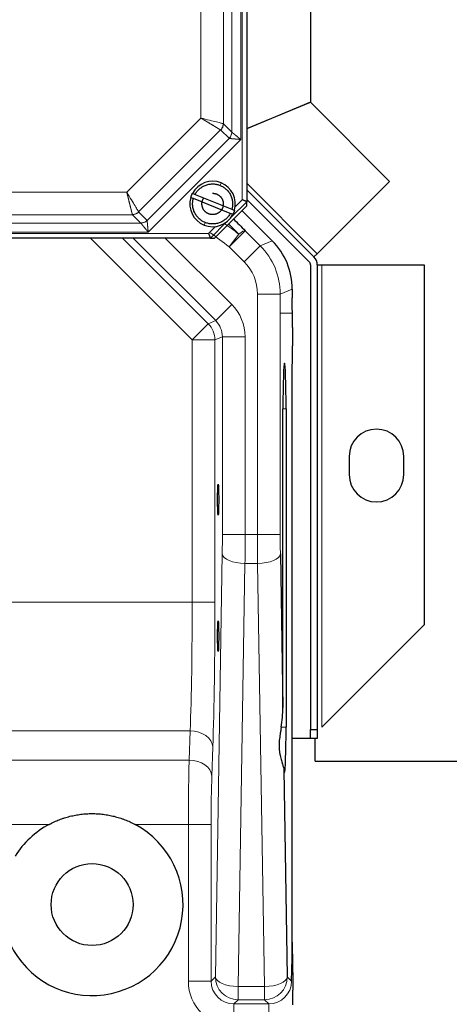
# Model space of a CAD drawing. Header units: inches. Extents: x 0 to 20790, y -12 to 14700.
# Tile 401 of 441: x 13772 to 13866, y 11532 to 11748. Entities that reach past the tile are written whole.
import ezdxf

# ---------------------------------------------------------------- set-up
doc = ezdxf.new("R2010")
doc.units = ezdxf.units.IN
doc.layers.add('1', color=7, linetype='Continuous', true_color=0xffffff)

msp = doc.modelspace()

# ---------------------------------------------------------------- linework, layer by layer
at = {"layer": '1', "color": 110, "linetype": 'Continuous', "lineweight": 13}
for p, q in [((13820.838, 11708.856), (13820.838, 11822.027)), ((13820.515, 11722.104), (13820.515, 11808.779)), ((13818.534, 11807.129), (13818.534, 11723.754)), ((13811.759, 11726.815), (13811.759, 11804.068)), ((13816.711, 11805.306), (13816.711, 11725.577)), ((13795.465, 11710.52), (13811.759, 11726.815)), ((13816.711, 11725.577), (13818.534, 11723.754)), ((13816.089, 11724.209), (13798.071, 11706.191)), ((13817.941, 11722.367), (13816.117, 11724.19)), ((13817.979, 11722.342), (13799.938, 11704.301)), ((13800.176, 11701.765), (13820.515, 11722.104)), ((13815.98, 11712.024), (13816.204, 11712.58)), ((13718.211, 11710.52), (13795.465, 11710.52)), ((13821.838, 11712.477), (13837.313, 11697.002)), ((13819.299, 11707.317), (13820.838, 11708.856)), ((13798.09, 11706.163), (13799.913, 11704.339)), ((13796.703, 11705.569), (13716.974, 11705.569)), ((13798.526, 11703.746), (13796.703, 11705.569)), ((13812.472, 11703.303), (13812.696, 11703.86)), ((13713.501, 11701.765), (13800.176, 11701.765)), ((13798.526, 11703.746), (13715.151, 11703.746)), ((13813.424, 11701.442), (13814.963, 11702.981)), ((13821.481, 11702.062), (13817.947, 11698.529)), ((13821.481, 11702.062), (13824.805, 11698.738)), ((13700.253, 11701.442), (13813.424, 11701.442)), ((13809.848, 11678.077), (13787.483, 11700.441)), ((13794.55, 11700.441), (13813.381, 11681.61)), ((13815.017, 11682.288), (13796.863, 11700.442)), ((13803.93, 11700.442), (13818.551, 11685.821)), ((13820.067, 11701.321), (13817.947, 11698.529)), ((13824.805, 11698.738), (13827.448, 11699.832)), ((13821.272, 11695.204), (13817.947, 11698.529)), ((13821.272, 11695.204), (13824.805, 11698.738)), ((13838.338, 11694.527), (13838.338, 11592.942)), ((13831.838, 11689.232), (13829.196, 11688.138)), ((13824.199, 11688.138), (13829.196, 11688.138)), ((13824.199, 11635.267), (13824.199, 11688.138)), ((13829.196, 11688.138), (13829.196, 11683.942)), ((13818.551, 11685.821), (13815.017, 11682.288)), ((13813.381, 11681.61), (13815.017, 11682.288)), ((13829.196, 11683.942), (13831.865, 11683.942)), ((13829.196, 11683.942), (13829.196, 11635.267)), ((13813.381, 11681.61), (13809.848, 11678.077)), ((13809.848, 11620.427), (13809.848, 11678.077)), ((13814.845, 11678.077), (13809.848, 11678.077)), ((13816.481, 11678.754), (13814.845, 11678.077)), ((13814.845, 11678.077), (13814.845, 11620.427)), ((13816.481, 11635.267), (13816.481, 11678.754)), ((13821.478, 11678.754), (13816.481, 11678.754)), ((13821.478, 11678.754), (13821.478, 11635.267)), ((13830.476, 11662.942), (13829.778, 11662.942)), ((13821.478, 11635.267), (13816.481, 11635.267)), ((13821.478, 11635.267), (13824.199, 11635.267)), ((13824.199, 11635.267), (13829.196, 11635.267)), ((13814.934, 11538.034), (13816.448, 11631.041)), ((13821.445, 11628.928), (13819.931, 11535.921)), ((13824.232, 11628.928), (13821.445, 11628.928)), ((13825.746, 11535.921), (13824.232, 11628.928)), ((13675.829, 11620.427), (13809.848, 11620.427)), ((13814.845, 11620.427), (13809.848, 11620.427)), ((13809.388, 11592.143), (13676.289, 11592.143)), ((13809.163, 11585.716), (13809.388, 11592.143)), ((13830.476, 11592.942), (13829.423, 11592.942)), ((13814.385, 11588.607), (13814.16, 11582.181)), ((13676.513, 11585.716), (13809.163, 11585.716)), ((13778.399, 11571.574), (13676.667, 11571.574)), ((13809.01, 11571.574), (13797.277, 11571.574)), ((13809.01, 11537.107), (13809.01, 11571.574)), ((13814.007, 11571.574), (13809.01, 11571.574)), ((13814.007, 11571.574), (13814.007, 11537.107)), ((13814.007, 11537.107), (13814.934, 11538.034)), ((13830.743, 11538.034), (13831.67, 11537.107)), ((13814.007, 11537.107), (13809.01, 11537.107)), ((13819.931, 11535.921), (13825.746, 11535.921)), ((13819.931, 11535.921), (13819.931, 11533.037)), ((13825.746, 11535.921), (13825.746, 11533.037)), ((13819.931, 11533.037), (13819.004, 11532.11)), ((13825.746, 11533.037), (13819.931, 11533.037)), ((13826.673, 11532.11), (13825.746, 11533.037)), ((13819.004, 11532.11), (13819.004, 11527.113)), ((13819.004, 11532.11), (13826.673, 11532.11)), ((13826.673, 11532.11), (13826.673, 11527.113))]:
    msp.add_line(p, q, dxfattribs=at)
at = {"layer": '1', "color": 2, "linetype": 'Continuous', "lineweight": 25}
for p, q in [((13821.838, 11822.442), (13821.838, 11708.442)), ((13835.838, 11800.442), (13835.838, 11730.317)), ((13821.838, 11724.518), (13835.838, 11730.317)), ((13835.853, 11730.283), (13821.839, 11724.478)), ((13835.853, 11730.283), (13853.223, 11712.912)), ((13817.979, 11722.342), (13817.941, 11722.367)), ((13837.313, 11697.002), (13853.223, 11712.912)), ((13821.838, 11711.063), (13836.606, 11696.295)), ((13818.207, 11705.846), (13810.096, 11709.109)), ((13810.469, 11710.037), (13818.581, 11706.774)), ((13821.838, 11708.442), (13818.338, 11704.942)), ((13821.838, 11707.542), (13821.838, 11708.443)), ((13821.839, 11708.941), (13835.545, 11695.234)), ((13798.071, 11706.191), (13798.09, 11706.163)), ((13814.738, 11700.442), (13821.838, 11707.542)), ((13820.788, 11706.492), (13827.448, 11699.832)), ((13799.913, 11704.339), (13799.938, 11704.301)), ((13817.338, 11703.942), (13813.838, 11700.442)), ((13813.839, 11700.442), (13814.738, 11700.442)), ((13837.313, 11697.002), (13836.606, 11696.295)), ((13835.838, 11694.527), (13835.838, 11592.442)), ((13837.338, 11694.527), (13838.338, 11694.527)), ((13837.338, 11694.527), (13837.338, 11592.442)), ((13838.338, 11694.527), (13860.838, 11694.527)), ((13860.838, 11694.527), (13860.838, 11615.442)), ((13831.838, 11689.232), (13831.838, 11687.333)), ((13831.838, 11545.675), (13831.838, 11670.208)), ((13829.778, 11597.291), (13829.778, 11662.942)), ((13830.476, 11662.942), (13830.476, 11592.942)), ((13844.338, 11652.442), (13844.338, 11648.442)), ((13856.338, 11648.442), (13856.338, 11652.442)), ((13829.228, 11631.041), (13829.778, 11597.291)), ((13838.338, 11592.942), (13860.838, 11615.442)), ((13835.838, 11592.442), (13837.338, 11592.442)), ((13835.838, 11590.442), (13835.838, 11592.442)), ((13837.338, 11592.442), (13837.338, 11590.442)), ((13835.836, 11590.442), (13831.836, 11590.442)), ((13837.338, 11590.442), (13835.838, 11590.442)), ((13836.838, 11585.442), (13836.838, 11590.442)), ((13836.838, 11585.442), (13876.879, 11585.442)), ((13830.001, 11583.622), (13830.743, 11538.034))]:
    msp.add_line(p, q, dxfattribs=at)
msp.add_circle((13787.838, 11553.942), 9, dxfattribs=at)
for centre, radius, start, end in [((13814.338, 11707.942), 5, 68.08544, 152.34627), ((13814.338, 11707.942), 5, 343.82461, 68.08544), ((13814.338, 11707.942), 5, 163.82461, 248.08544), ((13814.338, 11707.942), 5, 248.08544, 332.34627), ((13834.838, 11694.527), 1, 0, 45), ((13834.838, 11694.527), 2.5, 0, 45), ((13850.338, 11652.442), 6, 0, 180), ((13850.338, 11648.442), 6, 180, 0), ((13787.838, 11553.942), 20, 205.61575, 61.83882), ((13787.838, 11553.942), 20, 118.16118, 147.82334)]:
    msp.add_arc(centre, radius, start, end, dxfattribs=at)
at = {"layer": '1', "color": 110, "linetype": 'Continuous', "lineweight": 13}
for centre, major_axis, ratio, start_param, end_param in [((13817.947, 11698.529), (-3.553, -3.518), 0.1369606, 3.1768314, 3.9450179), ((13814.193, 11688.133), (13.861, 5.742), 0.9997619, 5.8907385, 6.6756321), ((13814.193, 11688.133), (-9.245, -3.83), 0.9992864, 2.7491459, 3.5340394), ((13811.472, 11678.749), (-9.245, -3.83), 0.9992864, 2.7491459, 3.5340394), ((13811.472, 11678.749), (4.629, 1.918), 0.9978628, 5.8907385, 6.6756321), ((13809.848, 11678.077), (1.913, -4.619), 0.9992864, 1.1783496, 1.9632431), ((13816.132, 11635.267), (0, 10), 0.0349208, 4.2760567, 4.712389), ((13821.129, 11635.267), (0, 15), 0.0232805, 4.2760567, 4.712389), ((13824.548, 11635.267), (0, 15), 0.0232805, 1.5707963, 2.0071286), ((13829.545, 11635.267), (0, 10), 0.0349208, 1.5707963, 2.0071286), ((13821.445, 11631.041), (4.999, -0.081), 0.4225722, 3.1801086, 4.71927), ((13824.232, 11631.041), (-4.999, -0.081), 0.4225722, 1.5639153, 3.1030767), ((13808.277, 11620.427), (0, 40), 0.0392859, 3.9269908, 4.712389), ((13813.274, 11620.427), (0, 45), 0.0349208, 3.9269908, 4.712389), ((13809.388, 11588.607), (-4.997, 0.174), 0.7068913, 3.190953, 4.7370692), ((13809.534, 11571.574), (0, 20), 0.0261906, 0.7853982, 1.5707963), ((13809.163, 11582.181), (-4.997, 0.174), 0.7068913, 3.190953, 4.7370692), ((13814.531, 11571.574), (0, 15), 0.0349208, 0.7853982, 1.5707963), ((13819.931, 11538.034), (4.999, -0.081), 0.4225722, 3.1801086, 4.71927), ((13819.931, 11538.034), (3.536, -3.536), 0.9987828, 3.9275998, 5.4971782), ((13825.746, 11538.034), (3.536, 3.536), 0.9987828, 3.9275998, 5.4971782), ((13825.746, 11538.034), (-4.999, -0.081), 0.4225722, 1.5639153, 3.1030767), ((13819.016, 11537.119, 0), (7.08, 7.08), 0.9987828, 2.3568035, 3.9263818), ((13819.016, 11537.119), (3.548, 3.548), 0.9963586, 2.3568035, 3.9263818), ((13826.661, 11537.119), (-3.548, 3.548), 0.9963586, 2.3568035, 3.9263818)]:
    msp.add_ellipse(centre, major_axis=major_axis, ratio=ratio, start_param=start_param, end_param=end_param, dxfattribs=at)
at = {"layer": '1', "color": 2, "linetype": 'Continuous', "lineweight": 25}
for centre, major_axis, ratio, start_param, end_param in [((13816.829, 11689.225), (-13.868, -5.744), 0.9992864, 2.7491459, 3.5340394), ((13830.127, 11662.942), (0, 10), 0.0349208, 4.712389, 7.8539816), ((13824.775, 11597.666), (-0.193, 11.831), 0.4225722, 4.2947559, 4.673873), ((13830.127, 11592.942), (0, 10), 0.0349208, 2.7705523, 4.712389)]:
    msp.add_ellipse(centre, major_axis=major_axis, ratio=ratio, start_param=start_param, end_param=end_param, dxfattribs=at)
for centre in [(13815.549, 11642.942), (13815.549, 11612.942)]:
    msp.add_ellipse(centre, major_axis=(0, 3.375), ratio=0.0349208, dxfattribs=at)
at = {"layer": '1', "color": 110, "linetype": 'Continuous', "lineweight": 13}
for points, knots in [([(13816.089, 11724.209), (13816.087, 11724.21), (13816.083, 11724.212), (13816.077, 11724.216), (13816.07, 11724.22), (13816.063, 11724.224), (13816.056, 11724.228), (13816.049, 11724.233), (13816.042, 11724.237), (13816.034, 11724.242), (13816.026, 11724.246), (13816.018, 11724.251), (13816.009, 11724.256), (13816, 11724.261), (13815.991, 11724.267), (13815.982, 11724.272), (13815.972, 11724.278), (13815.962, 11724.284), (13815.952, 11724.29), (13815.941, 11724.296), (13815.931, 11724.302), (13815.92, 11724.309), (13815.908, 11724.316), (13815.897, 11724.322), (13815.885, 11724.329), (13815.873, 11724.337), (13815.86, 11724.344), (13815.847, 11724.352), (13815.834, 11724.359), (13815.821, 11724.367), (13815.807, 11724.375), (13815.793, 11724.384), (13815.779, 11724.392), (13815.764, 11724.401), (13815.75, 11724.41), (13815.734, 11724.419), (13815.719, 11724.428), (13815.703, 11724.437), (13815.687, 11724.447), (13815.671, 11724.457), (13815.654, 11724.467), (13815.637, 11724.477), (13815.62, 11724.487), (13815.602, 11724.498), (13815.585, 11724.509), (13815.566, 11724.52), (13815.548, 11724.531), (13815.529, 11724.542), (13815.51, 11724.554), (13815.491, 11724.565), (13815.471, 11724.577), (13815.451, 11724.589), (13815.431, 11724.602), (13815.41, 11724.614), (13815.389, 11724.627), (13815.368, 11724.64), (13815.347, 11724.653), (13815.325, 11724.666), (13815.303, 11724.679), (13815.28, 11724.693), (13815.258, 11724.707), (13815.235, 11724.721), (13815.211, 11724.735), (13815.188, 11724.749), (13815.164, 11724.763), (13815.14, 11724.778), (13815.115, 11724.793), (13815.091, 11724.808), (13815.066, 11724.823), (13815.04, 11724.839), (13815.015, 11724.854), (13814.989, 11724.87), (13814.963, 11724.886), (13814.937, 11724.902), (13814.91, 11724.918), (13814.883, 11724.934), (13814.856, 11724.951), (13814.828, 11724.967), (13814.801, 11724.984), (13814.773, 11725.001), (13814.744, 11725.018), (13814.716, 11725.035), (13814.687, 11725.053), (13814.658, 11725.07), (13814.629, 11725.088), (13814.6, 11725.105), (13814.535, 11725.144), (13814.434, 11725.205), (13814.29, 11725.291), (13814.139, 11725.382), (13813.979, 11725.479), (13813.81, 11725.58), (13813.634, 11725.686), (13813.449, 11725.797), (13813.312, 11725.88), (13813.226, 11725.932), (13813.193, 11725.952), (13813.16, 11725.972), (13813.125, 11725.992), (13813.09, 11726.013), (13813.054, 11726.035), (13813.018, 11726.057), (13812.98, 11726.08), (13812.942, 11726.103), (13812.902, 11726.126), (13812.862, 11726.151), (13812.821, 11726.175), (13812.779, 11726.2), (13812.736, 11726.226), (13812.693, 11726.252), (13812.648, 11726.279), (13812.603, 11726.306), (13812.557, 11726.334), (13812.509, 11726.363), (13812.461, 11726.392), (13812.413, 11726.421), (13812.363, 11726.451), (13812.312, 11726.482), (13812.261, 11726.513), (13812.208, 11726.544), (13812.155, 11726.576), (13812.101, 11726.609), (13812.046, 11726.642), (13811.99, 11726.676), (13811.934, 11726.71), (13811.876, 11726.744), (13811.818, 11726.779), (13811.779, 11726.803), (13811.759, 11726.815)], [0, 0, 0, 0, 0.0049091, 0.0098455, 0.0148089, 0.0197994, 0.0248167, 0.0298608, 0.0349314, 0.0400284, 0.0451517, 0.0503011, 0.0554765, 0.0606776, 0.0659043, 0.0711565, 0.0764339, 0.0817364, 0.0870638, 0.0924159, 0.0977925, 0.1031934, 0.1086184, 0.1140672, 0.1195397, 0.1250357, 0.1305549, 0.1360971, 0.141662, 0.1472495, 0.1528593, 0.1584912, 0.1641449, 0.1698201, 0.1755166, 0.1812342, 0.1869725, 0.1927314, 0.1985105, 0.2043096, 0.2101284, 0.2159666, 0.2218239, 0.2277001, 0.2335948, 0.2395078, 0.2454387, 0.2513872, 0.2573532, 0.2633361, 0.2693358, 0.2753519, 0.2813841, 0.287432, 0.2934954, 0.299574, 0.3056673, 0.3117751, 0.317897, 0.3240328, 0.330182, 0.3363443, 0.3425194, 0.3487069, 0.3549065, 0.3611179, 0.3673406, 0.3735744, 0.3798189, 0.3860738, 0.3923386, 0.398613, 0.4048967, 0.4111894, 0.4174905, 0.4237999, 0.4301171, 0.4364418, 0.4427736, 0.4491122, 0.4554572, 0.4618082, 0.4681649, 0.4745269, 0.4808939, 0.4872654, 0.4936412, 0.5221468, 0.551487, 0.5816677, 0.6126902, 0.6445523, 0.6772488, 0.7107708, 0.7451056, 0.7507188, 0.7564606, 0.7623316, 0.7683321, 0.7744626, 0.7807236, 0.7871153, 0.7936382, 0.8002927, 0.8070791, 0.8139977, 0.8210488, 0.8282328, 0.8355499, 0.8430004, 0.8505844, 0.8583022, 0.866154, 0.8741398, 0.8822597, 0.8905139, 0.8989024, 0.9074251, 0.916082, 0.9248729, 0.9337978, 0.9428565, 0.9520486, 0.961374, 0.9708323, 0.980423, 0.9901457, 1, 1, 1, 1]), ([(13816.664, 11725.596), (13816.608, 11725.61), (13816.4, 11725.661), (13815.75, 11725.823), (13814.507, 11726.132), (13813.048, 11726.494), (13812.086, 11726.734), (13811.759, 11726.815)], [0, 0, 0, 0, 0.125, 0.325, 0.5799752, 0.8575726, 1, 1, 1, 1]), ([(13816.117, 11724.19), (13816.209, 11724.282), (13816.333, 11724.432), (13816.467, 11724.653), (13816.552, 11724.827), (13816.619, 11725.008), (13816.686, 11725.257), (13816.708, 11725.449), (13816.711, 11725.577)], [0, 0, 0, 0, 0.25, 0.375, 0.5, 0.625, 0.75, 1, 1, 1, 1]), ([(13818.534, 11723.754), (13818.532, 11723.64), (13818.502, 11723.355), (13818.375, 11722.972), (13818.171, 11722.624), (13818.022, 11722.448), (13817.941, 11722.367)], [0, 0, 0, 0, 0.2222222, 0.5555556, 0.7777778, 1, 1, 1, 1]), ([(13818.553, 11723.729), (13818.548, 11723.437), (13818.447, 11722.998), (13818.174, 11722.56), (13818.029, 11722.394), (13817.979, 11722.342)], [0, 0, 0, 0, 0.5714286, 0.8571429, 1, 1, 1, 1]), ([(13818.553, 11723.729), (13818.554, 11723.728), (13818.557, 11723.726), (13818.561, 11723.722), (13818.565, 11723.719), (13818.57, 11723.715), (13818.574, 11723.711), (13818.579, 11723.707), (13818.584, 11723.703), (13818.589, 11723.699), (13818.595, 11723.694), (13818.6, 11723.69), (13818.606, 11723.685), (13818.612, 11723.68), (13818.619, 11723.675), (13818.625, 11723.67), (13818.632, 11723.664), (13818.638, 11723.658), (13818.645, 11723.653), (13818.652, 11723.647), (13818.66, 11723.641), (13818.667, 11723.634), (13818.675, 11723.628), (13818.683, 11723.622), (13818.691, 11723.615), (13818.7, 11723.608), (13818.708, 11723.601), (13818.717, 11723.594), (13818.726, 11723.586), (13818.735, 11723.579), (13818.744, 11723.571), (13818.754, 11723.563), (13818.777, 11723.544), (13818.816, 11723.512), (13818.874, 11723.463), (13818.94, 11723.409), (13818.998, 11723.36), (13819.047, 11723.32), (13819.082, 11723.29), (13819.118, 11723.261), (13819.152, 11723.233), (13819.186, 11723.205), (13819.219, 11723.177), (13819.252, 11723.15), (13819.284, 11723.123), (13819.346, 11723.071), (13819.443, 11722.991), (13819.582, 11722.876), (13819.734, 11722.75), (13819.85, 11722.655), (13819.922, 11722.595), (13819.947, 11722.574), (13819.974, 11722.552), (13820.002, 11722.529), (13820.03, 11722.505), (13820.06, 11722.48), (13820.092, 11722.454), (13820.124, 11722.427), (13820.158, 11722.399), (13820.193, 11722.37), (13820.229, 11722.34), (13820.266, 11722.309), (13820.305, 11722.278), (13820.344, 11722.245), (13820.385, 11722.211), (13820.427, 11722.176), (13820.471, 11722.14), (13820.5, 11722.116), (13820.515, 11722.104)], [0, 0, 0, 0, 0.0060783, 0.0121777, 0.0182981, 0.0244396, 0.0306023, 0.0367862, 0.0429912, 0.0492175, 0.055465, 0.0617337, 0.0680237, 0.0743349, 0.0806673, 0.0870209, 0.0933957, 0.0997918, 0.1062089, 0.1126472, 0.1191066, 0.1255871, 0.1320886, 0.1386112, 0.1451546, 0.1517191, 0.1583044, 0.1649105, 0.1715374, 0.1781851, 0.1848535, 0.1915425, 0.1982522, 0.2329474, 0.2692787, 0.3071904, 0.3466185, 0.3656454, 0.3840458, 0.4018307, 0.4190118, 0.4356009, 0.4516364, 0.4672735, 0.4825267, 0.4973856, 0.5540501, 0.6149629, 0.6801485, 0.7495931, 0.7595843, 0.7700317, 0.7809366, 0.7923003, 0.8041241, 0.8164091, 0.8291563, 0.8423666, 0.8560407, 0.8701792, 0.8847825, 0.8998506, 0.9153836, 0.9313811, 0.9478426, 0.9647671, 0.9821534, 1, 1, 1, 1]), ([(13820.515, 11722.104), (13820.505, 11722.105), (13820.486, 11722.107), (13820.457, 11722.109), (13820.428, 11722.112), (13820.4, 11722.115), (13820.373, 11722.117), (13820.346, 11722.12), (13820.319, 11722.122), (13820.292, 11722.125), (13820.266, 11722.127), (13820.24, 11722.13), (13820.215, 11722.132), (13820.19, 11722.135), (13820.165, 11722.137), (13820.141, 11722.139), (13820.117, 11722.142), (13820.094, 11722.144), (13820.071, 11722.146), (13820.048, 11722.148), (13820.026, 11722.15), (13820.004, 11722.152), (13819.982, 11722.154), (13819.961, 11722.156), (13819.941, 11722.158), (13819.92, 11722.16), (13819.9, 11722.162), (13819.881, 11722.164), (13819.861, 11722.165), (13819.843, 11722.167), (13819.824, 11722.169), (13819.806, 11722.171), (13819.788, 11722.172), (13819.771, 11722.174), (13819.754, 11722.175), (13819.738, 11722.177), (13819.69, 11722.181), (13819.612, 11722.189), (13819.507, 11722.199), (13819.406, 11722.208), (13819.31, 11722.217), (13819.218, 11722.226), (13819.131, 11722.234), (13819.049, 11722.241), (13818.98, 11722.248), (13818.924, 11722.253), (13818.879, 11722.257), (13818.835, 11722.26), (13818.792, 11722.264), (13818.749, 11722.268), (13818.708, 11722.271), (13818.668, 11722.275), (13818.629, 11722.279), (13818.591, 11722.283), (13818.553, 11722.286), (13818.517, 11722.29), (13818.482, 11722.293), (13818.448, 11722.297), (13818.415, 11722.3), (13818.383, 11722.304), (13818.353, 11722.307), (13818.323, 11722.31), (13818.294, 11722.313), (13818.267, 11722.315), (13818.241, 11722.318), (13818.215, 11722.32), (13818.191, 11722.323), (13818.168, 11722.325), (13818.146, 11722.327), (13818.126, 11722.329), (13818.106, 11722.331), (13818.088, 11722.332), (13818.07, 11722.334), (13818.054, 11722.335), (13818.039, 11722.337), (13818.024, 11722.338), (13818.011, 11722.339), (13817.999, 11722.34), (13817.988, 11722.341), (13817.982, 11722.342), (13817.979, 11722.342)], [0, 0, 0, 0, 0.0090604, 0.018007, 0.0268395, 0.0355577, 0.0441615, 0.0526507, 0.0610252, 0.069285, 0.0774299, 0.0854599, 0.0933749, 0.1011749, 0.1088599, 0.1164298, 0.1238848, 0.1312249, 0.13845, 0.1455602, 0.1525557, 0.1594365, 0.1662027, 0.1728544, 0.1793917, 0.1858147, 0.1921236, 0.1983185, 0.2043996, 0.210367, 0.2162209, 0.2219614, 0.2275887, 0.233103, 0.2385046, 0.2437935, 0.24897, 0.284392, 0.3186901, 0.3518605, 0.3839021, 0.4148162, 0.4446071, 0.4732809, 0.5008466, 0.5175969, 0.5340315, 0.5502308, 0.5663189, 0.5822953, 0.598158, 0.6139052, 0.6295347, 0.6450445, 0.6604324, 0.6756964, 0.6908342, 0.7058438, 0.7207231, 0.7354699, 0.7500821, 0.7645579, 0.778895, 0.7930918, 0.8071463, 0.8210568, 0.8348216, 0.8484393, 0.8619083, 0.8752275, 0.8883956, 0.9014116, 0.9142747, 0.9269842, 0.9395396, 0.9519405, 0.9641869, 0.9762787, 0.9882162, 1, 1, 1, 1]), ([(13798.071, 11706.191), (13798.041, 11706.24), (13797.931, 11706.424), (13797.586, 11706.996), (13796.927, 11708.091), (13796.153, 11709.378), (13795.641, 11710.229), (13795.465, 11710.52)], [0, 0, 0, 0, 0.125, 0.325, 0.5792208, 0.8559544, 1, 1, 1, 1]), ([(13796.684, 11705.616), (13796.683, 11705.619), (13796.682, 11705.623), (13796.68, 11705.631), (13796.678, 11705.638), (13796.677, 11705.646), (13796.674, 11705.655), (13796.672, 11705.663), (13796.67, 11705.672), (13796.668, 11705.681), (13796.665, 11705.69), (13796.663, 11705.7), (13796.66, 11705.71), (13796.658, 11705.72), (13796.655, 11705.731), (13796.652, 11705.742), (13796.649, 11705.753), (13796.646, 11705.765), (13796.643, 11705.776), (13796.64, 11705.789), (13796.637, 11705.801), (13796.634, 11705.814), (13796.631, 11705.827), (13796.627, 11705.84), (13796.624, 11705.854), (13796.62, 11705.868), (13796.617, 11705.883), (13796.613, 11705.897), (13796.609, 11705.912), (13796.605, 11705.928), (13796.601, 11705.944), (13796.597, 11705.96), (13796.593, 11705.976), (13796.589, 11705.993), (13796.585, 11706.01), (13796.58, 11706.027), (13796.576, 11706.045), (13796.572, 11706.063), (13796.567, 11706.082), (13796.562, 11706.1), (13796.558, 11706.119), (13796.553, 11706.139), (13796.548, 11706.158), (13796.543, 11706.179), (13796.538, 11706.199), (13796.533, 11706.22), (13796.528, 11706.241), (13796.522, 11706.262), (13796.517, 11706.284), (13796.512, 11706.306), (13796.506, 11706.328), (13796.501, 11706.351), (13796.495, 11706.374), (13796.489, 11706.398), (13796.483, 11706.421), (13796.478, 11706.445), (13796.472, 11706.47), (13796.466, 11706.494), (13796.459, 11706.519), (13796.453, 11706.544), (13796.447, 11706.57), (13796.441, 11706.596), (13796.434, 11706.622), (13796.428, 11706.649), (13796.421, 11706.676), (13796.414, 11706.703), (13796.408, 11706.73), (13796.401, 11706.758), (13796.394, 11706.786), (13796.387, 11706.814), (13796.38, 11706.843), (13796.373, 11706.872), (13796.366, 11706.901), (13796.358, 11706.93), (13796.351, 11706.96), (13796.343, 11706.99), (13796.336, 11707.02), (13796.328, 11707.051), (13796.321, 11707.081), (13796.313, 11707.112), (13796.305, 11707.144), (13796.297, 11707.175), (13796.289, 11707.207), (13796.281, 11707.239), (13796.273, 11707.271), (13796.265, 11707.304), (13796.252, 11707.355), (13796.235, 11707.424), (13796.213, 11707.512), (13796.19, 11707.604), (13796.166, 11707.7), (13796.142, 11707.798), (13796.117, 11707.899), (13796.09, 11708.004), (13796.064, 11708.111), (13796.036, 11708.222), (13796.008, 11708.336), (13795.979, 11708.454), (13795.949, 11708.574), (13795.918, 11708.698), (13795.894, 11708.793), (13795.878, 11708.859), (13795.869, 11708.896), (13795.86, 11708.933), (13795.85, 11708.971), (13795.84, 11709.01), (13795.83, 11709.051), (13795.82, 11709.092), (13795.809, 11709.134), (13795.799, 11709.177), (13795.788, 11709.221), (13795.776, 11709.267), (13795.765, 11709.313), (13795.753, 11709.36), (13795.741, 11709.409), (13795.729, 11709.458), (13795.716, 11709.508), (13795.703, 11709.56), (13795.69, 11709.612), (13795.677, 11709.665), (13795.664, 11709.72), (13795.65, 11709.776), (13795.636, 11709.832), (13795.622, 11709.89), (13795.607, 11709.948), (13795.592, 11710.008), (13795.577, 11710.069), (13795.562, 11710.13), (13795.546, 11710.193), (13795.531, 11710.257), (13795.515, 11710.321), (13795.498, 11710.387), (13795.482, 11710.453), (13795.471, 11710.498), (13795.465, 11710.52)], [0, 0, 0, 0, 0.0050987, 0.0102202, 0.0153643, 0.0205308, 0.0257197, 0.0309307, 0.0361637, 0.0414185, 0.046695, 0.051993, 0.0573123, 0.0626527, 0.0680141, 0.0733962, 0.0787989, 0.084222, 0.0896653, 0.0951286, 0.1006117, 0.1061143, 0.1116363, 0.1171775, 0.1227375, 0.1283163, 0.1339136, 0.1395291, 0.1451626, 0.150814, 0.1564829, 0.1621691, 0.1678723, 0.1735924, 0.1793291, 0.1850821, 0.1908511, 0.196636, 0.2024363, 0.208252, 0.2140827, 0.2199281, 0.225788, 0.2316621, 0.23755, 0.2434517, 0.2493667, 0.2552947, 0.2612356, 0.2671889, 0.2731545, 0.2791319, 0.285121, 0.2911215, 0.2971329, 0.3031551, 0.3091877, 0.3152304, 0.321283, 0.3273451, 0.3334164, 0.3394966, 0.3455854, 0.3516825, 0.3577876, 0.3639003, 0.3700205, 0.3761476, 0.3822815, 0.3884219, 0.3945683, 0.4007206, 0.4068783, 0.4130412, 0.419209, 0.4253813, 0.4315579, 0.4377384, 0.4439225, 0.4501099, 0.4563003, 0.4624934, 0.4686889, 0.4748865, 0.4811054, 0.4873684, 0.4936755, 0.5097484, 0.5261105, 0.5427632, 0.5597074, 0.5769442, 0.5944738, 0.6122965, 0.6304121, 0.6488198, 0.6675189, 0.6865078, 0.7057847, 0.7253474, 0.7451932, 0.7507076, 0.7563569, 0.7621415, 0.7680618, 0.7741183, 0.7803114, 0.7866413, 0.7931086, 0.7997135, 0.8064564, 0.8133376, 0.8203574, 0.8275161, 0.8348139, 0.8422511, 0.8498278, 0.8575443, 0.8654006, 0.8733968, 0.8815331, 0.8898095, 0.8982259, 0.9067823, 0.9154786, 0.9243146, 0.9332902, 0.9424051, 0.9516591, 0.9610517, 0.9705826, 0.9802513, 0.9900573, 1, 1, 1, 1]), ([(13796.684, 11705.616), (13796.854, 11705.619), (13797.195, 11705.668), (13797.673, 11705.866), (13797.949, 11706.072), (13798.071, 11706.191), (13798.071, 11706.191), (13798.071, 11706.191)], [0, 0, 0, 0, 0.3333273, 0.6666613, 0.9999953, 0.9999953, 1, 1, 1, 1]), ([(13796.703, 11705.569), (13796.816, 11705.571), (13797.101, 11705.601), (13797.485, 11705.728), (13797.832, 11705.933), (13798.008, 11706.081), (13798.09, 11706.163)], [0, 0, 0, 0, 0.2222222, 0.5555556, 0.7777778, 1, 1, 1, 1]), ([(13796.703, 11705.569), (13796.702, 11705.571), (13796.7, 11705.574), (13796.698, 11705.578), (13796.695, 11705.583), (13796.693, 11705.588), (13796.691, 11705.593), (13796.689, 11705.599), (13796.687, 11705.605), (13796.686, 11705.61), (13796.685, 11705.614), (13796.684, 11705.616)], [0, 0, 0, 0, 0.1113067, 0.2225657, 0.3337764, 0.4449385, 0.5560513, 0.6671143, 0.7781271, 0.8890892, 1, 1, 1, 1]), ([(13799.913, 11704.339), (13799.751, 11704.177), (13799.418, 11703.94), (13798.924, 11703.778), (13798.64, 11703.748), (13798.526, 11703.746)], [0, 0, 0, 0, 0.4444444, 0.7777778, 1, 1, 1, 1]), ([(13799.938, 11704.301), (13799.728, 11704.098), (13799.346, 11703.86), (13798.843, 11703.743), (13798.624, 11703.728), (13798.551, 11703.727)], [0, 0, 0, 0, 0.5714286, 0.8571429, 1, 1, 1, 1]), ([(13799.938, 11704.301), (13799.938, 11704.3), (13799.939, 11704.296), (13799.939, 11704.291), (13799.939, 11704.285), (13799.94, 11704.279), (13799.941, 11704.273), (13799.941, 11704.267), (13799.942, 11704.26), (13799.942, 11704.253), (13799.943, 11704.245), (13799.943, 11704.237), (13799.944, 11704.229), (13799.945, 11704.221), (13799.946, 11704.212), (13799.946, 11704.204), (13799.947, 11704.194), (13799.948, 11704.185), (13799.949, 11704.175), (13799.95, 11704.165), (13799.951, 11704.154), (13799.952, 11704.143), (13799.953, 11704.132), (13799.954, 11704.121), (13799.955, 11704.109), (13799.956, 11704.097), (13799.957, 11704.085), (13799.958, 11704.072), (13799.959, 11704.059), (13799.961, 11704.046), (13799.962, 11704.032), (13799.963, 11704.018), (13799.965, 11704.004), (13799.966, 11703.989), (13799.968, 11703.974), (13799.969, 11703.959), (13799.971, 11703.943), (13799.972, 11703.928), (13799.974, 11703.911), (13799.976, 11703.895), (13799.977, 11703.878), (13799.979, 11703.861), (13799.981, 11703.844), (13799.983, 11703.826), (13799.984, 11703.808), (13799.986, 11703.79), (13799.988, 11703.771), (13799.99, 11703.752), (13799.992, 11703.733), (13799.994, 11703.714), (13799.996, 11703.694), (13799.998, 11703.674), (13800, 11703.654), (13800.002, 11703.633), (13800.004, 11703.612), (13800.006, 11703.591), (13800.008, 11703.569), (13800.01, 11703.547), (13800.012, 11703.525), (13800.014, 11703.503), (13800.016, 11703.481), (13800.018, 11703.458), (13800.02, 11703.435), (13800.022, 11703.411), (13800.024, 11703.388), (13800.026, 11703.364), (13800.028, 11703.339), (13800.031, 11703.307), (13800.035, 11703.266), (13800.039, 11703.217), (13800.044, 11703.166), (13800.049, 11703.113), (13800.054, 11703.059), (13800.06, 11703.003), (13800.065, 11702.945), (13800.071, 11702.885), (13800.076, 11702.824), (13800.082, 11702.761), (13800.089, 11702.697), (13800.095, 11702.63), (13800.1, 11702.574), (13800.104, 11702.529), (13800.108, 11702.493), (13800.111, 11702.456), (13800.115, 11702.418), (13800.118, 11702.378), (13800.122, 11702.336), (13800.126, 11702.292), (13800.13, 11702.247), (13800.135, 11702.2), (13800.139, 11702.151), (13800.144, 11702.101), (13800.149, 11702.049), (13800.154, 11701.996), (13800.159, 11701.94), (13800.165, 11701.883), (13800.17, 11701.825), (13800.174, 11701.785), (13800.176, 11701.765)], [0, 0, 0, 0, 0.0061541, 0.0123529, 0.0185964, 0.0248848, 0.0312182, 0.0375966, 0.04402, 0.0504884, 0.0570019, 0.0635604, 0.070164, 0.0768124, 0.0835058, 0.090244, 0.0970268, 0.1038543, 0.1107263, 0.1176427, 0.1246032, 0.1316078, 0.1386563, 0.1457484, 0.1528841, 0.160063, 0.1672851, 0.1745499, 0.1818574, 0.1892072, 0.1965992, 0.204033, 0.2115083, 0.219025, 0.2265827, 0.234181, 0.2418198, 0.2494987, 0.2572174, 0.2649756, 0.2727729, 0.2806091, 0.2884838, 0.2963967, 0.3043474, 0.3123357, 0.3203611, 0.3284233, 0.3365221, 0.344657, 0.3528277, 0.3610339, 0.3692753, 0.3775515, 0.3858621, 0.3942069, 0.4025855, 0.4109976, 0.4194428, 0.4279209, 0.4364316, 0.4449744, 0.4535492, 0.4621556, 0.4708106, 0.4795538, 0.4883869, 0.4973102, 0.514327, 0.5317385, 0.5495466, 0.5677527, 0.5863581, 0.6053637, 0.6247702, 0.6445777, 0.6647862, 0.6853952, 0.706404, 0.7278114, 0.7496158, 0.7603954, 0.7716626, 0.783419, 0.7956664, 0.8084062, 0.8216397, 0.8353683, 0.8495929, 0.8643144, 0.8795335, 0.8952507, 0.911466, 0.9281794, 0.9453904, 0.9630983, 0.981302, 1, 1, 1, 1]), ([(13798.551, 11703.727), (13798.55, 11703.728), (13798.549, 11703.73), (13798.546, 11703.732), (13798.543, 11703.735), (13798.54, 11703.737), (13798.537, 11703.739), (13798.534, 11703.742), (13798.53, 11703.744), (13798.527, 11703.745), (13798.526, 11703.746)], [0, 0, 0, 0, 0.1236717, 0.2476798, 0.3720459, 0.4967919, 0.6219391, 0.7475089, 0.8735223, 1, 1, 1, 1]), ([(13800.176, 11701.765), (13800.17, 11701.773), (13800.157, 11701.788), (13800.139, 11701.81), (13800.12, 11701.833), (13800.102, 11701.854), (13800.084, 11701.876), (13800.067, 11701.897), (13800.049, 11701.918), (13800.032, 11701.939), (13800.016, 11701.959), (13799.999, 11701.979), (13799.983, 11701.999), (13799.967, 11702.019), (13799.951, 11702.038), (13799.935, 11702.056), (13799.92, 11702.075), (13799.905, 11702.093), (13799.89, 11702.111), (13799.876, 11702.128), (13799.861, 11702.146), (13799.847, 11702.163), (13799.834, 11702.179), (13799.82, 11702.195), (13799.807, 11702.211), (13799.794, 11702.227), (13799.781, 11702.242), (13799.769, 11702.257), (13799.757, 11702.272), (13799.745, 11702.286), (13799.733, 11702.301), (13799.721, 11702.314), (13799.71, 11702.328), (13799.699, 11702.341), (13799.689, 11702.354), (13799.678, 11702.366), (13799.634, 11702.42), (13799.558, 11702.512), (13799.454, 11702.637), (13799.358, 11702.753), (13799.269, 11702.86), (13799.2, 11702.943), (13799.147, 11703.008), (13799.106, 11703.057), (13799.063, 11703.108), (13799.019, 11703.162), (13798.971, 11703.219), (13798.923, 11703.278), (13798.875, 11703.336), (13798.831, 11703.389), (13798.797, 11703.43), (13798.771, 11703.461), (13798.753, 11703.483), (13798.736, 11703.504), (13798.719, 11703.524), (13798.703, 11703.543), (13798.688, 11703.562), (13798.674, 11703.579), (13798.66, 11703.596), (13798.646, 11703.612), (13798.634, 11703.627), (13798.622, 11703.642), (13798.611, 11703.655), (13798.6, 11703.668), (13798.59, 11703.68), (13798.581, 11703.691), (13798.572, 11703.701), (13798.565, 11703.71), (13798.557, 11703.719), (13798.553, 11703.724), (13798.551, 11703.727)], [0, 0, 0, 0, 0.0091499, 0.018181, 0.0270929, 0.0358854, 0.0445583, 0.0531116, 0.0615449, 0.0698583, 0.0780515, 0.0861246, 0.0940774, 0.10191, 0.1096221, 0.117214, 0.1246855, 0.1320367, 0.1392675, 0.1463782, 0.1533686, 0.1602389, 0.1669892, 0.1736196, 0.1801301, 0.1865209, 0.1927921, 0.1989438, 0.2049762, 0.2108895, 0.2166837, 0.2223591, 0.2279158, 0.233354, 0.2386738, 0.2438756, 0.2489593, 0.3051512, 0.3584363, 0.4088067, 0.4562718, 0.5008575, 0.5227777, 0.5460926, 0.5708336, 0.5973725, 0.625811, 0.6585626, 0.6903111, 0.7210173, 0.750645, 0.7648266, 0.7788963, 0.7928529, 0.8066952, 0.820422, 0.8340322, 0.8475247, 0.8608987, 0.8741531, 0.8872873, 0.9003003, 0.9131918, 0.9259611, 0.9386078, 0.9511318, 0.9635329, 0.9758112, 0.9879667, 1, 1, 1, 1])]:
    msp.add_open_spline(points, degree=3, knots=knots, dxfattribs=at)
for points in [[(13816.089, 11724.209), (13816.208, 11724.331), (13816.414, 11724.607), (13816.612, 11725.085), (13816.661, 11725.425), (13816.664, 11725.596)], [(13816.117, 11724.19), (13816.109, 11724.198), (13816.1, 11724.204), (13816.089, 11724.209)], [(13816.87, 11703.738), (13817.936, 11702.932), (13819.001, 11702.127), (13820.067, 11701.321)], [(13820.067, 11701.321), (13819.328, 11702.065), (13818.589, 11702.809), (13817.85, 11703.553)], [(13817.947, 11698.529), (13816.596, 11699.555), (13815.244, 11700.58), (13813.892, 11701.606)]]:
    msp.add_open_spline(points, degree=3, dxfattribs=at)
at = {"layer": '1', "color": 2, "linetype": 'Continuous', "lineweight": 25}
for points, degree in [([(13816.711, 11725.577), (13816.698, 11725.585), (13816.682, 11725.591), (13816.664, 11725.596)], 3), ([(13818.534, 11723.754), (13818.539, 11723.743), (13818.546, 11723.735), (13818.553, 11723.729)], 3), ([(13809.536, 11709.334), (13809.583, 11709.495), (13809.637, 11709.653), (13809.7, 11709.808)], 3), ([(13809.7, 11709.808), (13809.762, 11709.963), (13809.832, 11710.114), (13809.909, 11710.262)], 3), ([(13814.338, 11710.292), (13814.79, 11710.291), (13815.672, 11709.928), (13816.327, 11709.279), (13816.689, 11708.404), (13816.688, 11707.482), (13816.326, 11706.606), (13815.675, 11705.955), (13814.8, 11705.592), (13814.338, 11705.592)], 2), ([(13818.977, 11706.076), (13818.915, 11705.921), (13818.845, 11705.769), (13818.767, 11705.621)], 3), ([(13819.14, 11706.549), (13819.094, 11706.388), (13819.039, 11706.23), (13818.977, 11706.076)], 3), ([(13818.932, 11704.635), (13819.782, 11703.777), (13820.631, 11702.92), (13821.481, 11702.062)], 3), ([(13813.838, 11700.442), (13699.838, 11700.442)], 1)]:
    msp.add_open_spline(points, degree=degree, dxfattribs=at)
for points, weights in [([(13810.469, 11710.037), (13812.339, 11713.489), (13815.98, 11712.024)], [0.957499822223, 0.730173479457, 1]), ([(13815.98, 11712.024), (13819.622, 11710.559), (13818.581, 11706.774)], [1, 0.730173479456, 0.957499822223]), ([(13812.696, 11703.86), (13809.054, 11705.325), (13810.096, 11709.109)], [1, 0.730173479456, 0.957499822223]), ([(13818.207, 11705.846), (13816.338, 11702.394), (13812.696, 11703.86)], [0.957499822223, 0.730173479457, 1])]:
    msp.add_rational_spline(points, weights, degree=2, dxfattribs=at)
for points, degree, knots in [([(13810.096, 11709.109), (13810.006, 11709.146), (13809.819, 11709.221), (13809.632, 11709.296), (13809.536, 11709.334)], 3, [0, 0, 0, 0, 0.4843967, 1, 1, 1, 1]), ([(13809.909, 11710.262), (13810.006, 11710.224), (13810.192, 11710.148), (13810.379, 11710.073), (13810.469, 11710.037)], 3, [0, 0, 0, 0, 0.5156033, 1, 1, 1, 1]), ([(13814.338, 11705.592), (13813.877, 11705.592), (13813.003, 11705.954), (13812.352, 11706.605), (13811.989, 11707.48), (13811.987, 11708.402), (13812.263, 11709.071), (13812.4, 11709.271)], 2, [0, 0, 0, 0.1809013, 0.3618027, 0.542704, 0.7236054, 0.9045067, 1, 1, 1]), ([(13821.838, 11708.442), (13821.836, 11708.442), (13821.835, 11708.443), (13821.834, 11708.443), (13821.832, 11708.444), (13821.83, 11708.444), (13821.828, 11708.445), (13821.826, 11708.446), (13821.823, 11708.447), (13821.82, 11708.448), (13821.816, 11708.45), (13821.813, 11708.451), (13821.809, 11708.453), (13821.805, 11708.454), (13821.8, 11708.456), (13821.795, 11708.458), (13821.79, 11708.46), (13821.785, 11708.462), (13821.779, 11708.465), (13821.773, 11708.467), (13821.767, 11708.47), (13821.76, 11708.473), (13821.753, 11708.475), (13821.746, 11708.478), (13821.739, 11708.482), (13821.731, 11708.485), (13821.723, 11708.488), (13821.714, 11708.492), (13821.706, 11708.495), (13821.697, 11708.499), (13821.688, 11708.503), (13821.678, 11708.507), (13821.668, 11708.511), (13821.658, 11708.516), (13821.648, 11708.52), (13821.637, 11708.525), (13821.626, 11708.529), (13821.615, 11708.534), (13821.603, 11708.539), (13821.592, 11708.544), (13821.58, 11708.549), (13821.568, 11708.554), (13821.555, 11708.559), (13821.526, 11708.571), (13821.475, 11708.592), (13821.399, 11708.623), (13821.314, 11708.659), (13821.246, 11708.687), (13821.203, 11708.705), (13821.186, 11708.712), (13821.169, 11708.719), (13821.15, 11708.727), (13821.13, 11708.735), (13821.109, 11708.743), (13821.087, 11708.753), (13821.064, 11708.762), (13821.039, 11708.772), (13821.014, 11708.783), (13820.987, 11708.794), (13820.96, 11708.805), (13820.931, 11708.817), (13820.901, 11708.83), (13820.87, 11708.843), (13820.849, 11708.851), (13820.838, 11708.856)], 3, [0, 0, 0, 0, 0.0472002, 0.0568721, 0.0666195, 0.0764413, 0.0863366, 0.0963042, 0.106343, 0.1164518, 0.1266294, 0.1368744, 0.1471854, 0.1575611, 0.1679999, 0.1785002, 0.1890606, 0.1996793, 0.2103547, 0.2210851, 0.2318686, 0.2427036, 0.253588, 0.2645202, 0.2754981, 0.2865198, 0.2975834, 0.3086869, 0.3198283, 0.3310056, 0.3422167, 0.3534597, 0.3647325, 0.3760331, 0.3873593, 0.3987093, 0.4100809, 0.4214721, 0.432881, 0.4443056, 0.4557438, 0.4671938, 0.4786536, 0.4901259, 0.5472639, 0.6083777, 0.6734667, 0.7424562, 0.7534877, 0.7651836, 0.7775479, 0.7905842, 0.8042958, 0.8186854, 0.8337556, 0.8495079, 0.8659433, 0.883062, 0.9008633, 0.9193452, 0.9385048, 0.9583379, 0.9788387, 1, 1, 1, 1]), ([(13818.581, 11706.774), (13818.671, 11706.738), (13818.858, 11706.662), (13819.044, 11706.587), (13819.14, 11706.549)], 3, [0, 0, 0, 0, 0.4843967, 1, 1, 1, 1]), ([(13818.767, 11705.621), (13818.671, 11705.66), (13818.484, 11705.735), (13818.298, 11705.81), (13818.207, 11705.846)], 3, [0, 0, 0, 0, 0.5156033, 1, 1, 1, 1]), ([(13813.424, 11701.442), (13813.426, 11701.437), (13813.43, 11701.427), (13813.436, 11701.412), (13813.442, 11701.398), (13813.448, 11701.384), (13813.454, 11701.37), (13813.46, 11701.356), (13813.465, 11701.343), (13813.471, 11701.329), (13813.476, 11701.316), (13813.481, 11701.304), (13813.487, 11701.291), (13813.492, 11701.279), (13813.497, 11701.267), (13813.502, 11701.255), (13813.507, 11701.243), (13813.511, 11701.232), (13813.516, 11701.221), (13813.52, 11701.21), (13813.525, 11701.199), (13813.529, 11701.189), (13813.533, 11701.179), (13813.537, 11701.169), (13813.541, 11701.159), (13813.545, 11701.15), (13813.549, 11701.141), (13813.553, 11701.132), (13813.556, 11701.123), (13813.56, 11701.114), (13813.563, 11701.106), (13813.567, 11701.098), (13813.57, 11701.09), (13813.573, 11701.082), (13813.576, 11701.075), (13813.579, 11701.068), (13813.592, 11701.037), (13813.613, 11700.984), (13813.643, 11700.913), (13813.67, 11700.849), (13813.694, 11700.79), (13813.712, 11700.746), (13813.726, 11700.713), (13813.735, 11700.69), (13813.745, 11700.668), (13813.754, 11700.646), (13813.762, 11700.626), (13813.771, 11700.607), (13813.778, 11700.588), (13813.786, 11700.571), (13813.793, 11700.555), (13813.799, 11700.54), (13813.805, 11700.526), (13813.81, 11700.513), (13813.815, 11700.501), (13813.819, 11700.49), (13813.823, 11700.481), (13813.827, 11700.472), (13813.83, 11700.465), (13813.832, 11700.459), (13813.834, 11700.453), (13813.836, 11700.449), (13813.837, 11700.446), (13813.838, 11700.443), (13813.838, 11700.442), (13813.838, 11700.442), (13813.838, 11700.442)], 3, [0, 0, 0, 0, 0.0098379, 0.0195356, 0.0290922, 0.0385069, 0.0477792, 0.0569083, 0.0658938, 0.0747352, 0.083432, 0.0919838, 0.1003905, 0.1086517, 0.1167672, 0.124737, 0.1325608, 0.1402387, 0.1477706, 0.1551566, 0.1623967, 0.1694911, 0.1764398, 0.1832431, 0.1899011, 0.1964141, 0.2027822, 0.2090059, 0.2150853, 0.2210208, 0.2268127, 0.2324614, 0.2379672, 0.2433304, 0.2485516, 0.253631, 0.258569, 0.3142317, 0.3674363, 0.4181306, 0.466294, 0.5119346, 0.5339942, 0.5560138, 0.5779844, 0.599892, 0.6217226, 0.6434617, 0.6650951, 0.6866083, 0.7079871, 0.7292173, 0.750285, 0.7711769, 0.7918797, 0.8123808, 0.8326682, 0.8527304, 0.8725566, 0.8921367, 0.9114614, 0.9305222, 0.9493114, 0.9678222, 0.9860485, 1, 1, 1, 1]), ([(13831.865, 11683.942), (13831.857, 11684.478), (13831.85, 11685.027), (13831.845, 11685.735), (13831.844, 11685.877), (13831.842, 11686.093), (13831.842, 11686.165), (13831.841, 11686.31), (13831.841, 11686.382), (13831.839, 11686.746), (13831.838, 11687.039), (13831.838, 11687.333)], 3, [0, 0, 0, 0, 0.5, 0.5, 0.625, 0.625, 0.6875, 0.6875, 0.75, 0.75, 1, 1, 1, 1]), ([(13831.838, 11670.208), (13831.838, 11670.527), (13831.839, 11670.841), (13831.842, 11671.465), (13831.844, 11671.773), (13831.848, 11672.231), (13831.85, 11672.421), (13831.852, 11672.61), (13831.853, 11672.686), (13831.853, 11672.723), (13831.855, 11672.836), (13831.859, 11673.21), (13831.865, 11673.573), (13831.874, 11674.145), (13831.879, 11674.425), (13831.887, 11674.84), (13831.89, 11674.977), (13831.895, 11675.25), (13831.898, 11675.385), (13831.904, 11675.656), (13831.907, 11675.79), (13831.913, 11676.059), (13831.916, 11676.193), (13831.921, 11676.461), (13831.924, 11676.595), (13831.929, 11676.798), (13831.93, 11676.866), (13831.933, 11677.003), (13831.934, 11677.071), (13831.938, 11677.278), (13831.941, 11677.417), (13831.945, 11677.631), (13831.946, 11677.703), (13831.948, 11677.848), (13831.949, 11677.922), (13831.95, 11678.035), (13831.951, 11678.072), (13831.951, 11678.149), (13831.952, 11678.187), (13831.953, 11678.302), (13831.953, 11678.379), (13831.954, 11678.534), (13831.954, 11678.613), (13831.955, 11678.731), (13831.955, 11678.771), (13831.955, 11678.83), (13831.955, 11678.85), (13831.954, 11678.89), (13831.954, 11678.91), (13831.954, 11679.088), (13831.953, 11679.243), (13831.951, 11679.433), (13831.951, 11679.471), (13831.95, 11679.546), (13831.949, 11679.584), (13831.948, 11679.696), (13831.947, 11679.769), (13831.945, 11679.913), (13831.943, 11679.984), (13831.941, 11680.125), (13831.94, 11680.195), (13831.936, 11680.402), (13831.933, 11680.538), (13831.928, 11680.808), (13831.925, 11680.941), (13831.919, 11681.208), (13831.916, 11681.341), (13831.91, 11681.607), (13831.907, 11681.74), (13831.901, 11682.007), (13831.899, 11682.141), (13831.89, 11682.545), (13831.885, 11682.818), (13831.875, 11683.372), (13831.87, 11683.654), (13831.865, 11683.942)], 3, [0, 0, 0, 0, 0.0625, 0.0625, 0.125, 0.125, 0.15625, 0.1640625, 0.1640625, 0.171875, 0.171875, 0.1875, 0.25, 0.25, 0.3125, 0.3125, 0.34375, 0.34375, 0.375, 0.375, 0.40625, 0.40625, 0.4375, 0.4375, 0.46875, 0.46875, 0.484375, 0.484375, 0.5, 0.5, 0.53125, 0.53125, 0.546875, 0.546875, 0.5625, 0.5625, 0.5703125, 0.5703125, 0.578125, 0.578125, 0.59375, 0.59375, 0.609375, 0.609375, 0.6171875, 0.6171875, 0.6210938, 0.6210938, 0.625, 0.625, 0.65625, 0.65625, 0.6640625, 0.6640625, 0.671875, 0.671875, 0.6875, 0.6875, 0.703125, 0.703125, 0.71875, 0.71875, 0.75, 0.75, 0.78125, 0.78125, 0.8125, 0.8125, 0.84375, 0.84375, 0.875, 0.875, 0.9375, 0.9375, 1, 1, 1, 1]), ([(13829.423, 11592.942), (13829.38, 11592.691), (13829.337, 11592.442), (13829.253, 11591.946), (13829.213, 11591.7), (13829.138, 11591.209), (13829.103, 11590.965), (13829.042, 11590.478), (13829.016, 11590.236), (13828.991, 11589.934), (13828.987, 11589.874), (13828.978, 11589.753), (13828.974, 11589.693), (13828.964, 11589.513), (13828.958, 11589.394), (13828.947, 11589.042), (13828.947, 11588.812), (13828.959, 11588.361), (13828.972, 11588.14), (13829.011, 11587.709), (13829.037, 11587.498), (13829.084, 11587.188), (13829.101, 11587.086), (13829.128, 11586.935), (13829.138, 11586.884), (13829.157, 11586.785), (13829.167, 11586.735), (13829.218, 11586.491), (13829.262, 11586.303), (13829.355, 11585.94), (13829.404, 11585.765), (13829.502, 11585.429), (13829.551, 11585.268), (13829.612, 11585.074), (13829.624, 11585.036), (13829.648, 11584.96), (13829.659, 11584.923), (13829.695, 11584.812), (13829.717, 11584.74), (13829.783, 11584.53), (13829.824, 11584.397), (13829.896, 11584.149), (13829.927, 11584.032), (13829.975, 11583.815), (13829.992, 11583.715), (13830.001, 11583.622)], 3, [0, 0, 0, 0, 0.0625, 0.0625, 0.125, 0.125, 0.1875, 0.1875, 0.25, 0.25, 0.265625, 0.265625, 0.28125, 0.28125, 0.3125, 0.3125, 0.375, 0.375, 0.4375, 0.4375, 0.5, 0.5, 0.53125, 0.53125, 0.546875, 0.546875, 0.5625, 0.5625, 0.625, 0.625, 0.6875, 0.6875, 0.75, 0.75, 0.765625, 0.765625, 0.78125, 0.78125, 0.8125, 0.8125, 0.875, 0.875, 0.9375, 0.9375, 1, 1, 1, 1]), ([(13778.399, 11571.574), (13778.76, 11571.767), (13779.126, 11571.949), (13779.87, 11572.29), (13780.247, 11572.45), (13780.822, 11572.672), (13781.016, 11572.743), (13781.308, 11572.846), (13781.405, 11572.879), (13781.601, 11572.944), (13782.092, 11573.104), (13782.585, 11573.244), (13783.379, 11573.442), (13784.177, 11573.616), (13785.385, 11573.803), (13786.199, 11573.879), (13787.017, 11573.929), (13787.428, 11573.942), (13787.945, 11573.942), (13788.048, 11573.941), (13788.254, 11573.938), (13788.563, 11573.93), (13788.871, 11573.916), (13789.485, 11573.878), (13790.299, 11573.802), (13791.507, 11573.615), (13792.304, 11573.441), (13793.096, 11573.242), (13793.49, 11573.131), (13794.078, 11572.944), (13794.274, 11572.879), (13794.566, 11572.776), (13794.663, 11572.741), (13794.857, 11572.67), (13795.338, 11572.488), (13795.81, 11572.289), (13796.553, 11571.948), (13796.918, 11571.766), (13797.277, 11571.574)], 3, [0, 0, 0, 0, 0.0625, 0.0625, 0.125, 0.125, 0.15625, 0.15625, 0.171875, 0.171875, 0.1875, 0.25, 0.25, 0.3125, 0.375, 0.4375, 0.4375, 0.5, 0.5, 0.515625, 0.515625, 0.53125, 0.5625, 0.5625, 0.625, 0.6875, 0.75, 0.75, 0.8125, 0.8125, 0.84375, 0.84375, 0.859375, 0.859375, 0.875, 0.9375, 0.9375, 1, 1, 1, 1]), ([(13831.67, 11537.107), (13831.671, 11537.126), (13831.671, 11537.144), (13831.672, 11537.182), (13831.674, 11537.238), (13831.679, 11537.368), (13831.688, 11537.631), (13831.696, 11537.857), (13831.711, 11538.312), (13831.721, 11538.62), (13831.741, 11539.251), (13831.75, 11539.574), (13831.761, 11539.991), (13831.764, 11540.076), (13831.768, 11540.245), (13831.774, 11540.501), (13831.781, 11540.762), (13831.793, 11541.292), (13831.8, 11541.655), (13831.81, 11542.217), (13831.813, 11542.408), (13831.817, 11542.699), (13831.819, 11542.846), (13831.821, 11542.995), (13831.822, 11543.094), (13831.823, 11543.144), (13831.826, 11543.396), (13831.828, 11543.598), (13831.832, 11544.005), (13831.833, 11544.211), (13831.836, 11544.624), (13831.837, 11544.832), (13831.838, 11545.251), (13831.838, 11545.462), (13831.838, 11545.675)], 3, [0, 0, 0, 0, 0.0078125, 0.0078125, 0.015625, 0.03125, 0.0625, 0.125, 0.125, 0.25, 0.25, 0.375, 0.375, 0.40625, 0.40625, 0.4375, 0.5, 0.5, 0.625, 0.625, 0.6875, 0.6875, 0.71875, 0.734375, 0.734375, 0.75, 0.75, 0.8125, 0.8125, 0.875, 0.875, 0.9375, 0.9375, 1, 1, 1, 1]), ([(13831.838, 11545.675), (13831.838, 11545.357), (13831.839, 11545.042), (13831.842, 11544.418), (13831.844, 11544.11), (13831.848, 11543.652), (13831.85, 11543.462), (13831.852, 11543.273), (13831.853, 11543.198), (13831.853, 11543.16), (13831.855, 11543.047), (13831.859, 11542.673), (13831.865, 11542.31), (13831.874, 11541.739), (13831.879, 11541.458), (13831.887, 11541.044), (13831.89, 11540.906), (13831.895, 11540.633), (13831.898, 11540.498), (13831.904, 11540.227), (13831.907, 11540.093), (13831.913, 11539.824), (13831.916, 11539.691), (13831.921, 11539.422), (13831.924, 11539.288), (13831.929, 11539.085), (13831.93, 11539.017), (13831.933, 11538.881), (13831.934, 11538.812), (13831.938, 11538.605), (13831.941, 11538.466), (13831.945, 11538.252), (13831.946, 11538.18), (13831.948, 11538.035), (13831.949, 11537.961), (13831.95, 11537.849), (13831.951, 11537.811), (13831.951, 11537.735), (13831.952, 11537.696), (13831.953, 11537.581), (13831.953, 11537.504), (13831.954, 11537.349), (13831.954, 11537.27), (13831.955, 11537.152), (13831.955, 11537.112), (13831.955, 11537.053), (13831.955, 11537.033), (13831.954, 11536.993), (13831.954, 11536.973), (13831.954, 11536.795), (13831.953, 11536.64), (13831.951, 11536.45), (13831.951, 11536.412), (13831.95, 11536.337), (13831.949, 11536.299), (13831.948, 11536.188), (13831.947, 11536.114), (13831.945, 11535.97), (13831.943, 11535.899), (13831.941, 11535.758), (13831.94, 11535.688), (13831.936, 11535.481), (13831.933, 11535.345), (13831.928, 11535.075), (13831.925, 11534.942), (13831.919, 11534.675), (13831.916, 11534.542), (13831.91, 11534.276), (13831.907, 11534.143), (13831.901, 11533.876), (13831.899, 11533.742), (13831.89, 11533.338), (13831.885, 11533.066), (13831.875, 11532.511), (13831.87, 11532.23), (13831.865, 11531.942)], 3, [0, 0, 0, 0, 0.0625, 0.0625, 0.125, 0.125, 0.15625, 0.1640625, 0.1640625, 0.171875, 0.171875, 0.1875, 0.25, 0.25, 0.3125, 0.3125, 0.34375, 0.34375, 0.375, 0.375, 0.40625, 0.40625, 0.4375, 0.4375, 0.46875, 0.46875, 0.484375, 0.484375, 0.5, 0.5, 0.53125, 0.53125, 0.546875, 0.546875, 0.5625, 0.5625, 0.5703125, 0.5703125, 0.578125, 0.578125, 0.59375, 0.59375, 0.609375, 0.609375, 0.6171875, 0.6171875, 0.6210937, 0.6210937, 0.625, 0.625, 0.65625, 0.65625, 0.6640625, 0.6640625, 0.671875, 0.671875, 0.6875, 0.6875, 0.703125, 0.703125, 0.71875, 0.71875, 0.75, 0.75, 0.78125, 0.78125, 0.8125, 0.8125, 0.84375, 0.84375, 0.875, 0.875, 0.9375, 0.9375, 1, 1, 1, 1])]:
    msp.add_open_spline(points, degree=degree, knots=knots, dxfattribs=at)

doc.saveas('drawing.dxf')
